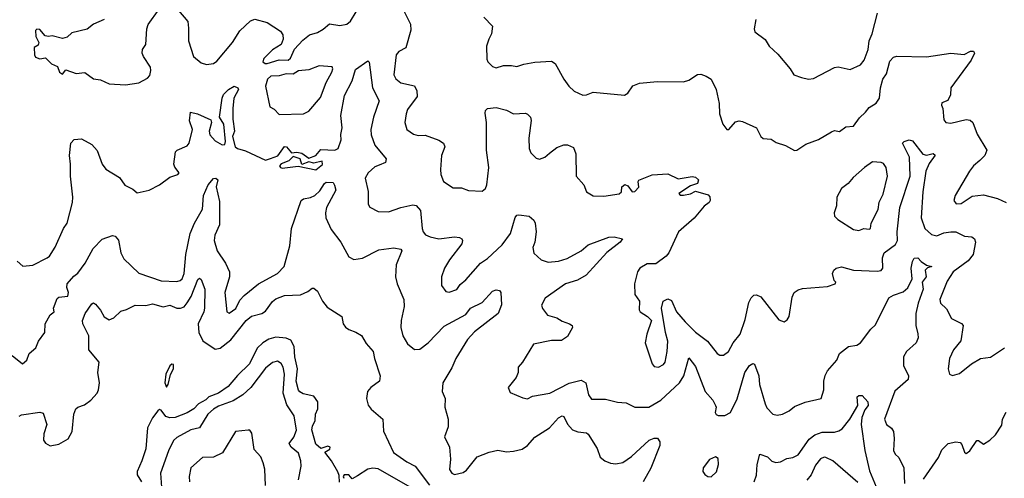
# Model space of a CAD drawing. Extents: x 1839239 to 1929705, y 762242 to 910352.
# Tile 276 of 429: x 1903619 to 1909294, y 851535 to 854177. Entities that reach past the tile are written whole.
import ezdxf

# ---------------------------------------------------------------- set-up
doc = ezdxf.new("R2010")
doc.units = 0

msp = doc.modelspace()

# ---------------------------------------------------------------- linework, layer by layer
at = {"layer": '0CON10XD'}
for points in [[(1904105, 854178), (1904045, 854152), (1904006.9, 854123.1), (1903919.2, 854100.8), (1903892.8, 854077.2), (1903865, 854068.5), (1903805, 854084.2), (1903785, 854080), (1903765, 854084), (1903735, 854121.5), (1903717.8, 854122.2), (1903710.8, 854115), (1903711.1, 854081.1), (1903728.8, 854045), (1903725, 854030), (1903702.5, 854017.5), (1903703.8, 853975), (1903710.5, 853960.5), (1903735, 853951.9), (1903767.3, 853957.3), (1903802.5, 853922.5), (1903837, 853907), (1903848.8, 853875), (1903865, 853863.3), (1903885, 853887.5), (1903945, 853866.7), (1903995, 853873.3), (1904045, 853836.2), (1904085, 853831.2), (1904135, 853808), (1904228.3, 853801.7), (1904305, 853814.2), (1904355, 853840.6), (1904368.1, 853855), (1904375.6, 853885), (1904373.4, 853903.4), (1904333.1, 853965), (1904325.6, 853985), (1904326.7, 854005), (1904345.5, 854035), (1904350.8, 854125), (1904359.7, 854150.3), (1904423, 854237)], [(1904535, 854230), (1904587, 854167), (1904591.5, 854128.5), (1904592.1, 854055), (1904621.2, 853965), (1904665, 853928.6), (1904695, 853919.2), (1904735, 853925.8), (1904755, 853939.2), (1904845, 854045.6), (1904887.9, 854112.1), (1904949.7, 854170.3), (1904975, 854180), (1905045, 854161.1), (1905121.4, 854111.4), (1905135, 854090), (1905138.1, 854065), (1905126.3, 854033.7), (1905075, 854003.1), (1905025.4, 853954.6), (1905020.6, 853935), (1905033.8, 853925), (1905045, 853925.3), (1905115, 853946.6), (1905165.9, 853944.1), (1905178.9, 853955), (1905202.6, 854007.4), (1905250.3, 854059.7), (1905289.3, 854090.7), (1905335, 854103.3), (1905368.3, 854121.7), (1905405, 854154.2), (1905465, 854142.9), (1905505, 854150.9), (1905525, 854169.4), (1905558.2, 854221.8)], [(1905835.5, 854225), (1905870.5, 854150.5), (1905873.5, 854116.5), (1905845, 854016), (1905805, 853993.1), (1905789.2, 853975), (1905775, 853860), (1905786.9, 853836.9), (1905815, 853813.4), (1905895, 853795.6), (1905907.4, 853767.4), (1905909.2, 853735), (1905855, 853660), (1905845.5, 853634.5), (1905839.5, 853585), (1905850, 853545), (1905888.5, 853518.5), (1905915, 853510), (1905955, 853512.9), (1906035, 853483.1), (1906062, 853465), (1906069.4, 853445), (1906050, 853395), (1906043.5, 853315), (1906045.6, 853285), (1906061.8, 853245), (1906118.2, 853208.2), (1906165, 853209.4), (1906205, 853193.6), (1906285, 853189.5), (1906304.3, 853205), (1906311.9, 853225), (1906323.2, 853325), (1906309.7, 853425), (1906310, 853585), (1906301.5, 853638.5), (1906304.3, 853655), (1906315, 853665.7), (1906365, 853671.9), (1906425, 853655.6), (1906465, 853635.6), (1906535, 853638), (1906545, 853633.8), (1906564, 853615), (1906566.8, 853596.8), (1906554.4, 853495), (1906555.5, 853435), (1906565, 853410), (1906595, 853380), (1906615, 853372.9), (1906645, 853384.3), (1906672.1, 853407.9), (1906715, 853440), (1906755, 853455.8), (1906776.1, 853456.1), (1906811.7, 853441.7), (1906824.4, 853404.4), (1906825.8, 853275), (1906870, 853225), (1906885, 853186), (1906925, 853163.2), (1906985, 853160), (1907075, 853173.3), (1907087.5, 853185), (1907090, 853215), (1907107, 853227), (1907125, 853220), (1907150, 853185), (1907165, 853186.7), (1907187.1, 853212.9), (1907183.8, 853245), (1907188, 853252), (1907265, 853282.9), (1907355, 853288.8), (1907415, 853260), (1907495, 853273.3), (1907515, 853270.8), (1907531.2, 853255), (1907525.8, 853234.2), (1907485, 853220), (1907418.8, 853175), (1907426, 853166), (1907445, 853165.7), (1907485, 853174.5), (1907515, 853189.2), (1907587.3, 853167.3), (1907597.6, 853157.6), (1907599.5, 853135), (1907593.5, 853125), (1907565, 853103.1), (1907506.7, 853033.3), (1907415.4, 852955), (1907360, 852835), (1907344.2, 852815.8), (1907285, 852770.9), (1907235, 852770), (1907194.2, 852745), (1907179.4, 852725), (1907162.5, 852655), (1907164, 852595), (1907191.9, 852555), (1907188.6, 852505), (1907195, 852494.2), (1907237.9, 852467.9), (1907261.2, 852445), (1907233.8, 852365), (1907224.1, 852315.9), (1907264.3, 852195), (1907275, 852180), (1907300, 852175), (1907329.7, 852190.3), (1907339.2, 852205), (1907350.5, 852265), (1907355.2, 852325), (1907341.2, 852375), (1907318.2, 852515), (1907327.5, 852555), (1907355, 852570), (1907375, 852560), (1907404.2, 852494.2), (1907455, 852436.8), (1907515, 852377.8), (1907582.5, 852325), (1907638.8, 852255), (1907655, 852244), (1907675, 852244.2), (1907705, 852266), (1907731.5, 852315), (1907770.8, 852365), (1907800.2, 852449.8), (1907822.4, 852547.6), (1907834.7, 852575.3), (1907850.7, 852589.3), (1907865, 852591.9), (1907890.2, 852580.2), (1907995, 852448.8), (1908025, 852436.2), (1908042.7, 852447.3), (1908053.2, 852466.8), (1908070.8, 852579.2), (1908083.8, 852606.2), (1908105, 852621.3), (1908131, 852629), (1908275, 852641.1), (1908320, 852655), (1908322.5, 852665), (1908314, 852674), (1908304, 852715), (1908312, 852735), (1908324.5, 852745.5), (1908355, 852752.9), (1908425, 852734.6), (1908561.9, 852728.1), (1908585, 852732.5), (1908594.3, 852745), (1908592, 852805), (1908602.3, 852835), (1908667.9, 852882.1), (1908678.4, 852905), (1908676.8, 852955), (1908691.6, 853095), (1908752.1, 853275), (1908747.2, 853385), (1908708, 853465), (1908716.7, 853475), (1908745, 853484.2), (1908765, 853480), (1908825, 853403.1), (1908845, 853396.7), (1908885, 853405.5), (1908895, 853397.5), (1908860.9, 853349.1), (1908841.2, 853305), (1908825.2, 853184.8), (1908815.3, 853035), (1908836.8, 852975), (1908875, 852939.7), (1908905, 852932.2), (1908945, 852950), (1908985, 852955.2), (1909015.6, 852955.6), (1909065, 852930), (1909106.2, 852926.2), (1909122.9, 852915), (1909127.8, 852895), (1909114.7, 852825), (1909085, 852787.5), (1908998.8, 852725), (1908965, 852671.4), (1908922.5, 852565), (1908926.9, 852545), (1908960.6, 852510.6), (1908990, 852455), (1909046.6, 852426.6), (1909056.2, 852415), (1909043.7, 852326.3), (1909001.1, 852275), (1908978.6, 852225), (1908971.2, 852165), (1908977.5, 852135), (1908995, 852127.5), (1909035, 852138.8), (1909105.9, 852194.1), (1909157.5, 852225), (1909215, 852233.8), (1909295, 852286.9)], [(1907861.2, 854178.8), (1907852.5, 854125), (1907857, 854107), (1907915, 854063.8), (1907938, 854025), (1907989.1, 853979.1), (1908060, 853895), (1908080.3, 853860.3), (1908125, 853844.3), (1908165, 853834.2), (1908195, 853838), (1908315, 853901.2), (1908336.1, 853906.1), (1908405, 853890), (1908465, 853916.2), (1908485.8, 853945), (1908508.9, 854005), (1908514.6, 854055.4), (1908533.1, 854095), (1908564, 854215)], [(1906295, 854191.2), (1906345, 854140), (1906338.8, 854095), (1906322, 854065), (1906310, 854025), (1906310.7, 853950.7), (1906317.5, 853935), (1906345, 853907.5), (1906365, 853900), (1906407, 853913), (1906453.9, 853913.9), (1906485, 853907.5), (1906525, 853921.1), (1906588.3, 853931.7), (1906685, 853938.6), (1906706, 853925), (1906754.3, 853835), (1906785, 853794), (1906815, 853765.8), (1906865, 853742.9), (1906885, 853744.3), (1906925, 853760), (1907105, 853742.9), (1907125, 853753.3), (1907153.2, 853796.8), (1907192.1, 853812.1), (1907295, 853820.6), (1907445, 853820), (1907475, 853828.2), (1907525, 853861.8), (1907545, 853863.6), (1907575, 853852.3), (1907605, 853834.5), (1907633.5, 853775), (1907651.4, 853695), (1907653.1, 853635), (1907671.2, 853575), (1907695, 853544.2), (1907706.2, 853545), (1907745, 853588), (1907765, 853594.2), (1907785, 853590.8), (1907865, 853553.8), (1907890, 853505), (1907903.6, 853493.6), (1907949.7, 853489.7), (1907979.7, 853469.7), (1908032.2, 853452.2), (1908085, 853423.1), (1908098, 853425), (1908150, 853460), (1908222.4, 853487.6), (1908298.3, 853531.7), (1908315, 853538), (1908345, 853534), (1908380.5, 853559.5), (1908425, 853564.1), (1908458.7, 853611.3), (1908494.7, 853645.3), (1908515, 853670.5), (1908555, 853695.6), (1908574.6, 853725), (1908580.4, 853785), (1908593.1, 853835), (1908614.2, 853865.8), (1908635, 853938.8), (1908655, 853960.8), (1908675, 853966.9), (1908845, 853963.3), (1908985, 853984.2), (1909063, 853977), (1909100, 853995), (1909116.7, 853996.7), (1909122.5, 853985), (1909103.3, 853945), (1908986, 853785), (1908983.3, 853745), (1908968.3, 853711.7), (1908935, 853698.8), (1908932, 853685), (1908939.2, 853665), (1908945, 853600), (1908957.5, 853585), (1908985, 853582), (1909075, 853602.7), (1909097.8, 853597.8), (1909112.2, 853585), (1909137.3, 853517.3), (1909194, 853425), (1909182.5, 853395), (1909153.1, 853366.9), (1909116, 853335), (1909093.8, 853305), (1909010, 853165), (1909002.5, 853135), (1909016.1, 853116.1), (1909045, 853118), (1909109.7, 853160.3), (1909175, 853168.6), (1909255, 853147.5), (1909305, 853123.8)], [(1905065, 853377.3), (1905106.2, 853393.8), (1905145, 853446), (1905157.5, 853445), (1905185, 853410), (1905216.2, 853413.8), (1905245, 853409.2), (1905285, 853380), (1905325.8, 853394.2), (1905355, 853428.8), (1905435, 853425.5), (1905454.7, 853435.3), (1905472.6, 853485), (1905469.1, 853515), (1905477.9, 853555), (1905469.4, 853625), (1905490.4, 853739.6), (1905534.8, 853825), (1905555, 853890.5), (1905625, 853941.1), (1905632.4, 853932.4), (1905652.4, 853785), (1905690.3, 853710.3), (1905657.6, 853615), (1905643.3, 853545), (1905644.6, 853514.6), (1905665.6, 853455), (1905731.4, 853375), (1905726.4, 853353.6), (1905690, 853340), (1905665, 853330), (1905626.9, 853295), (1905610.5, 853265), (1905628.3, 853188.3), (1905628, 853115), (1905637.3, 853097.3), (1905685, 853072.9), (1905745, 853069.4), (1905815, 853095.7), (1905885, 853110), (1905905, 853106.2), (1905928.9, 853078.9), (1905938.5, 852975), (1905944.7, 852954.7), (1905958.1, 852938.1), (1905985, 852925.4), (1906035, 852914.7), (1906125, 852926.4), (1906153.3, 852923.3), (1906168, 852915), (1906171.9, 852905), (1906167.3, 852885), (1906096.8, 852793.2), (1906068, 852745), (1906050.8, 852695), (1906050.8, 852645), (1906075, 852611.2), (1906095, 852606.7), (1906137.6, 852622.4), (1906157.8, 852652.2), (1906190.6, 852679.4), (1906275.6, 852775), (1906315, 852802.2), (1906399.1, 852880.9), (1906447.9, 852945), (1906475, 853036.7), (1906485, 853050.8), (1906495, 853053.1), (1906555.8, 853045.8), (1906582.1, 853022.1), (1906590, 853005), (1906595.5, 852955), (1906588.2, 852895), (1906575.7, 852865), (1906582.7, 852832.7), (1906623.8, 852793.8), (1906665, 852780.5), (1906725, 852785.4), (1906775, 852801.5), (1906855, 852846.2), (1906895, 852880.7), (1907015, 852924.3), (1907045, 852926.7), (1907092.5, 852915), (1907080, 852895), (1907003.3, 852836.7), (1906884.5, 852705), (1906833.5, 852676.5), (1906765, 852656.2), (1906647.6, 852572.4), (1906626.9, 852533.1), (1906632.9, 852512.9), (1906661.4, 852475), (1906715, 852458.8), (1906745, 852440.4), (1906788.8, 852425), (1906804, 852415), (1906805.8, 852404.2), (1906777.3, 852352.7), (1906741.5, 852328.5), (1906685, 852328.2), (1906581.3, 852308.7), (1906516.7, 852205), (1906491.2, 852175), (1906491.2, 852145), (1906480, 852115), (1906435, 852057.5), (1906445, 852030), (1906518.3, 851998.3), (1906545, 851993.8), (1906575, 852007.5), (1906675, 852025.6), (1906786.9, 852083.1), (1906855, 852100.9), (1906881.4, 852085), (1906896.5, 852016.5), (1906915, 851990.8), (1906995, 851992), (1907065, 851973.3), (1907115, 851970), (1907165, 851944.4), (1907245, 851945.5), (1907315, 851986.2), (1907422.2, 852085), (1907446.1, 852125), (1907475, 852230), (1907515, 852180), (1907569.4, 852035), (1907614, 851985), (1907630, 851955), (1907634.2, 851945), (1907627.8, 851915), (1907633.1, 851903.1), (1907645, 851896.5), (1907683.3, 851896.7), (1907715, 851913.8), (1907755, 851993.8), (1907797.8, 852145), (1907825, 852185.8), (1907845, 852196.2), (1907855, 852192.5), (1907880, 852125), (1907883.1, 852075), (1907915, 851963.3), (1907925, 851941.2), (1907960, 851905), (1907985, 851899.2), (1908015, 851904), (1908055, 851924), (1908085, 851948), (1908146, 851974), (1908238.8, 851995), (1908254.3, 852045.7), (1908254.4, 852095), (1908262.4, 852127.6), (1908275.8, 852155), (1908328.8, 852215), (1908343.8, 852255), (1908396.4, 852293.6), (1908445, 852301.4), (1908465, 852315.6), (1908525.3, 852394.7), (1908551.3, 852418.7), (1908628, 852575), (1908655, 852591.1), (1908710.9, 852609.1), (1908737.3, 852632.7), (1908762.1, 852685), (1908757.5, 852745), (1908764.6, 852785), (1908775, 852804.2), (1908796.1, 852806.1), (1908814.6, 852784.6), (1908845, 852763.3), (1908876.2, 852755), (1908851.7, 852748.3), (1908838.8, 852735), (1908844.5, 852695), (1908820.7, 852665), (1908827.1, 852625), (1908797.9, 852545), (1908784.2, 852485), (1908784.6, 852415), (1908795, 852366.7), (1908798.2, 852345), (1908786.5, 852315), (1908730.9, 852265), (1908713.9, 852235), (1908713.1, 852185), (1908742.5, 852125), (1908740.6, 852105), (1908663.6, 852036.4), (1908603.5, 851875), (1908615, 851846), (1908643.3, 851823.3), (1908654.5, 851805), (1908660, 851765), (1908655.7, 851695), (1908664.5, 851674.5), (1908685.8, 851655), (1908715.8, 851595), (1908718, 851505)], [(1905115, 853631.5), (1905255, 853634.4), (1905285, 853650.6), (1905351.7, 853728.3), (1905385.5, 853815), (1905417.9, 853875), (1905423.6, 853895), (1905419.4, 853905), (1905345, 853911.3), (1905285, 853888.9), (1905225, 853883.5), (1905195, 853862.9), (1905155, 853865.2), (1905115, 853853.5), (1905067.3, 853852.7), (1905047.1, 853835), (1905036.5, 853795), (1905060, 853675), (1905085, 853661.4), (1905115, 853631.5)], [(1903605, 852786.7), (1903636.4, 852756.4), (1903695, 852763.3), (1903776.7, 852805), (1903790, 852815), (1903823.6, 852866.4), (1903870.8, 852975), (1903893.3, 853005), (1903922.9, 853125), (1903925.6, 853155), (1903911.4, 853275), (1903912.5, 853345), (1903906.1, 853393.9), (1903913.3, 853465), (1903932.3, 853487.7), (1903975, 853490), (1904035, 853458.8), (1904065, 853423.3), (1904094, 853345), (1904115.5, 853315.5), (1904195, 853267.5), (1904225, 853224.4), (1904270, 853200), (1904295, 853178.9), (1904365.7, 853195), (1904425, 853226.4), (1904485, 853270.9), (1904531.2, 853285), (1904538.8, 853295), (1904512.5, 853327.5), (1904507.5, 853345), (1904516, 853415), (1904526.2, 853425), (1904585, 853451.4), (1904595.6, 853465), (1904614.3, 853545), (1904597.1, 853595), (1904603.8, 853645), (1904644.4, 853635), (1904720.7, 853600.7), (1904724.1, 853585), (1904711.4, 853535), (1904715, 853513.8), (1904745, 853479.4), (1904785, 853455.6), (1904800.9, 853459.1), (1904805.4, 853475), (1904794.7, 853575), (1904770, 853615), (1904785.7, 853725), (1904794.1, 853745.9), (1904821.8, 853775), (1904855, 853795.2), (1904875.6, 853785), (1904879.4, 853775), (1904852.5, 853725), (1904848.2, 853665), (1904846.7, 853605), (1904857.1, 853535), (1904846, 853505), (1904861.4, 853445), (1904874.5, 853434.5), (1904921.1, 853421.1), (1905035, 853368.6), (1905065, 853377.3)], [(1905325, 853312.2), (1905365, 853343.3), (1905362.5, 853362.5), (1905315, 853351.2), (1905285, 853357.5), (1905245, 853342.5), (1905235.5, 853375.5), (1905195, 853390), (1905170, 853365), (1905125, 853346.2), (1905116.7, 853335), (1905122.5, 853325), (1905132.3, 853322.3), (1905223.5, 853333.5), (1905325, 853312.2)], [(1908455, 852962.5), (1908485, 852974.2), (1908515, 852970), (1908523.8, 852975), (1908526.7, 853005), (1908566.6, 853083.4), (1908573.8, 853126.2), (1908595, 853172), (1908620.6, 853275), (1908613.1, 853325), (1908597.8, 853347.8), (1908585, 853354.2), (1908535, 853358), (1908488, 853325), (1908422.7, 853267.3), (1908395, 853234.3), (1908356, 853205), (1908329.2, 853155), (1908327.3, 853105), (1908314.4, 853065), (1908316, 853045), (1908335, 853026), (1908425, 852969.2), (1908455, 852962.5)], [(1903575, 852242.5), (1903635, 852194.3), (1903660.8, 852215), (1903674, 852255), (1903712.3, 852287.7), (1903728, 852325), (1903763.3, 852375), (1903765.8, 852425), (1903795, 852477.5), (1903817.5, 852495), (1903813.3, 852515), (1903835, 852570.8), (1903845, 852578.9), (1903895.3, 852584.7), (1903900.4, 852605), (1903890, 852635), (1903892, 852655), (1903930.1, 852699.9), (1903953.8, 852716.2), (1903995.2, 852775), (1904041.7, 852858.3), (1904095, 852913.3), (1904154.5, 852934.5), (1904169.8, 852929.8), (1904188, 852908), (1904202.2, 852835), (1904218.9, 852798.9), (1904305, 852716.7), (1904435, 852672.5), (1904525, 852669.4), (1904544.3, 852674.3), (1904556.2, 852685), (1904567.6, 852715), (1904576.5, 852825), (1904602.3, 852945), (1904625.9, 853005), (1904671.9, 853085), (1904677.8, 853165), (1904705.7, 853225), (1904735, 853262.2), (1904748.8, 853265), (1904761.5, 853255), (1904752.2, 853215), (1904769.5, 853129.5), (1904770.5, 853050.5), (1904769.7, 852995), (1904743.4, 852935), (1904739.5, 852905), (1904756.2, 852845), (1904804.4, 852775), (1904828.6, 852725), (1904827.8, 852695), (1904801.2, 852605), (1904812, 852495), (1904826.7, 852486.7), (1904865, 852514.2), (1904887.9, 852562.1), (1904912.1, 852587.9), (1904995.4, 852654.6), (1905105.7, 852715), (1905142.9, 852755), (1905175.4, 852875), (1905185.5, 852975), (1905241.8, 853135), (1905255, 853144.5), (1905295, 853152), (1905319.1, 853165), (1905348.5, 853191.5), (1905375, 853234.3), (1905385, 853240.9), (1905425, 853239.6), (1905433.3, 853223.3), (1905440.6, 853195), (1905387.4, 853095), (1905381.2, 853065), (1905383.2, 853035), (1905415, 852968.5), (1905468.9, 852895), (1905515, 852812), (1905545, 852796.2), (1905595, 852802.5), (1905689.1, 852850.9), (1905775, 852862.2), (1905815, 852855.7), (1905822, 852845), (1905789.2, 852765), (1905784.3, 852695.7), (1905794.4, 852655), (1905832.9, 852565), (1905834.1, 852524.1), (1905816.7, 852445), (1905815.8, 852404.2), (1905826.7, 852355), (1905855, 852308.9), (1905895, 852277.1), (1905925, 852279.2), (1905973.5, 852315), (1906065, 852411.3), (1906190.9, 852479.1), (1906216.5, 852515), (1906285, 852548.2), (1906345, 852613.8), (1906365, 852621.2), (1906385, 852617.5), (1906391.2, 852605), (1906395.9, 852534.1), (1906376.2, 852485), (1906241, 852379), (1906200.9, 852335), (1906132.3, 852225), (1906108.9, 852171.1), (1906058.5, 852085), (1906054.4, 852035), (1906071.9, 851995), (1906070, 851945), (1906089.4, 851875), (1906087.6, 851832.4), (1906068, 851775), (1906095.6, 851715), (1906101.5, 851645), (1906096.7, 851585), (1906109.2, 851565), (1906125, 851556.9), (1906175, 851568.9), (1906195, 851582), (1906255, 851659.5), (1906325, 851686.5), (1906375, 851696.9), (1906425, 851688.2), (1906465, 851690.8), (1906515, 851702.5), (1906545, 851724), (1906587.2, 851772.8), (1906673.5, 851825), (1906725, 851883.3), (1906745, 851895.7), (1906755, 851890.8), (1906776.7, 851846.7), (1906804.5, 851815), (1906835, 851802), (1906885, 851796.5), (1906895, 851790), (1906947.2, 851707.2), (1906965, 851657.1), (1906990.8, 851635), (1907025, 851621.5), (1907055, 851618.8), (1907095, 851627.1), (1907145, 851660.8), (1907247.5, 851755), (1907275, 851766.7), (1907295, 851765.8), (1907308, 851745), (1907308.1, 851725), (1907256.5, 851593.5), (1907213.1, 851515)], [(1903795, 851722.9), (1903845, 851732.1), (1903898, 851762), (1903921.2, 851805), (1903930.4, 851905), (1903942.3, 851935), (1903954.8, 851945.2), (1903991.8, 851958.2), (1904028.6, 851985), (1904064.4, 852025), (1904073.1, 852045), (1904079.5, 852085), (1904069.5, 852145), (1904076.4, 852205), (1904017.1, 852275), (1904016.5, 852355), (1903982.2, 852425), (1903981.2, 852445), (1903995.5, 852485), (1904035, 852540), (1904045, 852546.2), (1904055, 852538.8), (1904085, 852504.2), (1904105.7, 852465), (1904135, 852448.6), (1904160.7, 852459.3), (1904201.8, 852498.2), (1904235, 852507.1), (1904285, 852532.6), (1904345, 852531.4), (1904385, 852539.5), (1904445, 852522.6), (1904485, 852533.1), (1904525, 852516.2), (1904545, 852514.8), (1904566.7, 852523.3), (1904584, 852546), (1904606.8, 852583.2), (1904645, 852681.2), (1904655, 852687.5), (1904665, 852681.2), (1904686.5, 852625), (1904684.7, 852515), (1904681.1, 852495), (1904647.4, 852425), (1904650.5, 852375), (1904675, 852326.6), (1904745, 852279.6), (1904775, 852285.4), (1904836.3, 852333.7), (1904924.8, 852445), (1904955, 852468.8), (1905014.7, 852485.3), (1905035, 852497.9), (1905075, 852554), (1905095, 852570), (1905145, 852587.8), (1905238.2, 852591.8), (1905279.4, 852610.6), (1905305, 852630), (1905315, 852630), (1905335, 852613.3), (1905364, 852555), (1905390.3, 852520.3), (1905475, 852467.5), (1905483.8, 852425), (1905496.2, 852405), (1905515, 852392), (1905557.1, 852377.1), (1905588.3, 852358.3), (1905615, 852312.5), (1905656.1, 852266.1), (1905663.3, 852225), (1905696.7, 852125), (1905692.5, 852095), (1905642.3, 852057.7), (1905624.4, 852035.6), (1905617.5, 851995), (1905627.3, 851957.3), (1905644.4, 851934.4), (1905711.2, 851875), (1905716.1, 851806.1), (1905773.5, 851683.5), (1905850, 851630), (1905898, 851605), (1905980, 851495)], [(1905462.6, 851512.6), (1905460.8, 851550.8), (1905452.4, 851572.4), (1905416.6, 851636.6), (1905377.5, 851685), (1905406.6, 851703.4), (1905407.5, 851715), (1905395, 851721.2), (1905355, 851707.5), (1905325, 851732.5), (1905302.7, 851815), (1905305.6, 851835), (1905322.7, 851867.3), (1905324.7, 851905), (1905337.1, 851935), (1905337.8, 851975), (1905315, 852007.5), (1905252.6, 852022.6), (1905232.6, 852032.6), (1905225, 852043.3), (1905212.3, 852095), (1905219.5, 852165), (1905204, 852235), (1905200.2, 852295), (1905180.8, 852330.8), (1905155, 852343.4), (1905095, 852347.7), (1905055, 852335.8), (1905020, 852315), (1904987.6, 852285), (1904942.6, 852195), (1904875, 852126.7), (1904820.3, 852065), (1904764.7, 852025.3), (1904709.4, 852005), (1904691.9, 851988.1), (1904649.5, 851965), (1904621.8, 851935), (1904585, 851912.8), (1904515.1, 851884.9), (1904485, 851883.8), (1904461.9, 851891.9), (1904435, 851928), (1904425, 851932.5), (1904415, 851924.3), (1904385, 851884), (1904355, 851826.7), (1904346.1, 851705), (1904323.3, 851635), (1904295.3, 851575), (1904296.4, 851555), (1904321.5, 851515)], [(1905226.3, 851526.3), (1905241.2, 851605), (1905238.4, 851635), (1905225, 851680.6), (1905183.5, 851715), (1905172.5, 851735), (1905198.5, 851771.5), (1905215, 851813.3), (1905201.8, 851895), (1905159.3, 851959.3), (1905137.1, 852025), (1905144.7, 852135), (1905137.1, 852175), (1905125, 852195.7), (1905105, 852210), (1905075, 852201.5), (1905035, 852170), (1904951.9, 852058.1), (1904905, 852015.4), (1904849, 851981), (1904765, 851951), (1904735, 851933.3), (1904702.7, 851905), (1904655, 851826.4), (1904605, 851814.6), (1904525, 851770.7), (1904505, 851752.5), (1904476.6, 851693.4), (1904430, 851565), (1904436.1, 851485)], [(1904465, 852060), (1904475.5, 852075), (1904487.5, 852132.5), (1904506.2, 852166.2), (1904505, 852190), (1904495, 852192.5), (1904485, 852182.5), (1904462, 852135), (1904456.2, 852085), (1904465, 852060)], [(1907852.1, 851515), (1907865.9, 851554.1), (1907870.3, 851615), (1907885, 851673.3), (1907928.5, 851658.5), (1907955, 851633.1), (1907976.5, 851626.5), (1908005, 851629.6), (1908040.7, 851649.3), (1908075, 851655.5), (1908105, 851670.9), (1908170.2, 851759.8), (1908202.7, 851785), (1908245, 851801.6), (1908315, 851801.4), (1908341, 851809), (1908359.4, 851820.6), (1908404.7, 851875.3), (1908450.6, 851955), (1908446.2, 852005), (1908455, 852012), (1908475, 852012), (1908508.4, 851975), (1908508.8, 851955), (1908490.9, 851929.1), (1908473.5, 851885), (1908468.5, 851845), (1908489.4, 851695), (1908517.8, 851577.8), (1908593.8, 851393.8)], [(1903615, 851892.5), (1903629.5, 851900.5), (1903735, 851917.1), (1903755, 851910), (1903775.6, 851845), (1903758.6, 851791.4), (1903755.7, 851755), (1903767.6, 851737.6), (1903795, 851722.9)], [(1908829.1, 851530.9), (1908914.2, 851655), (1908935, 851698.8), (1908971.2, 851735), (1909014.4, 851745.6), (1909040.6, 851740.6), (1909050, 851730), (1909065, 851685.8), (1909075, 851678.1), (1909095, 851693.1), (1909135, 851752), (1909145, 851752), (1909175, 851731.9), (1909211.1, 851755), (1909243.1, 851785), (1909279, 851841), (1909284.5, 851875), (1909305, 851916)], [(1905035.6, 851494.4), (1905032.3, 851587.7), (1905022.5, 851625), (1905008.7, 851658.7), (1904970.9, 851700.9), (1904956.7, 851795), (1904945, 851812.5), (1904935, 851813.3), (1904863.3, 851805), (1904787.9, 851682.1), (1904735, 851657.1), (1904673.3, 851655), (1904605.6, 851595), (1904595.5, 851545), (1904596.7, 851515)], [(1907605, 851543.8), (1907635, 851573.3), (1907647.5, 851615), (1907645, 851650), (1907629.3, 851659.3), (1907595, 851643.8), (1907558, 851595), (1907556, 851575), (1907567.3, 851557.3), (1907585, 851546.2), (1907605, 851543.8)], [(1908450.4, 851510.4), (1908305, 851635.7), (1908265, 851655.8), (1908255, 851657.5), (1908235, 851648), (1908205, 851611.2), (1908181.6, 851555), (1908155.4, 851524.6)], [(1905870, 851485), (1905685, 851590), (1905655, 851593.1), (1905625, 851588.1), (1905565, 851548.8), (1905535, 851532.5), (1905516.1, 851556.1), (1905490, 851555), (1905483.3, 851545), (1905486.2, 851535)]]:
    msp.add_lwpolyline(points, dxfattribs=at)

doc.saveas('drawing.dxf')
